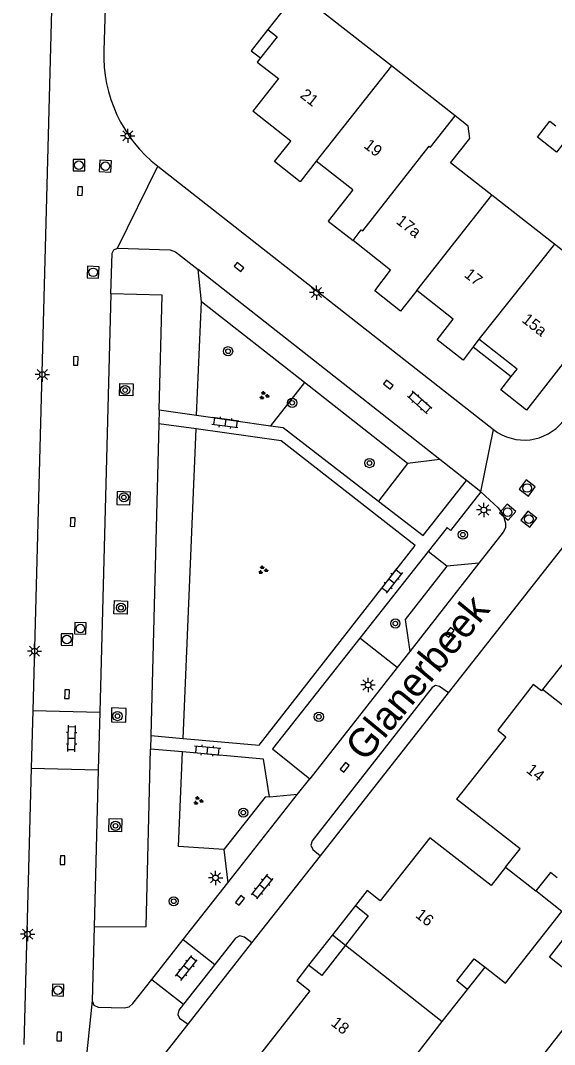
# Model space of a CAD drawing. Extents: x 131000 to 133013, y 393000 to 396501.
# Drawn here: x 131437.2 to 131483.9, y 395379.5 to 395468.8 of the extents above; entities that cross this region are included whole.
import ezdxf

# ---------------------------------------------------------------- set-up
doc = ezdxf.new("R2010")
doc.units = 0
for name, color, linetype in [('gg-afsc-erfafscheiding', 7, 'Continuous'), ('gg-anno-huisnummerreeks BGT', 7, 'Continuous'), ('gg-anno-openbare ruimte label', 7, 'Continuous'), ('gg-bbg-gedigitaliseerde bebouwing', 7, 'Continuous'), ('gg-bbg-gedigitaliseerde bijgebouw', 7, 'Continuous'), ('gg-bbg-hoofdgebouw', 7, 'Continuous'), ('gg-bbg-luifel en loopbrug', 7, 'Continuous'), ('gg-bbg-tussenscheiding', 7, 'Continuous'), ('gg-knt-verharding', 7, 'Continuous'), ('gg-knt-verharding nz', 7, 'Continuous'), ('gt-grn-groengrens', 7, 'Continuous'), ('gt-grn-vlakafsluiter', 7, 'Continuous'), ('gt-grn-weggrens', 7, 'Continuous'), ('gt-symb-boom', 7, 'Continuous'), ('gt-symb-groenvak', 7, 'Continuous'), ('gt-symb-klinker verharding', 7, 'Continuous'), ('gt-symb-kolk', 7, 'Continuous'), ('gt-symb-lichtmast', 7, 'Continuous'), ('gt-symb-rioolschacht', 7, 'Continuous')]:
    doc.layers.add(name, color=color, linetype=linetype)

# ---------------------------------------------------------------- blocks, each defined once
blk = doc.blocks.new('gt0-KOLK')
at = {"layer": 'gt-symb-kolk'}
blk.add_lwpolyline([(0, 0), (0.375, 0), (0.375, 0.4), (-0.375, 0.4), (-0.375, 0), (0, 0)], dxfattribs=at)
blk = doc.blocks.new('gt0-BOOM')
at = {"layer": 'gt-symb-boom'}
for radius in [0.4, 0.2]:
    blk.add_circle((0, 0), radius, dxfattribs=at)
blk = doc.blocks.new('gt0-LMAST')
at = {"layer": 'gt-symb-lichtmast'}
for p, q in [((-0.182, 0.173), (-0.447, 0.438)), ((-0.005, 0.246), (-0.005, 0.621)), ((0.172, 0.173), (0.437, 0.438)), ((-0.255, -0.004), (-0.63, -0.004)), ((-0.182, -0.181), (-0.447, -0.446)), ((-0.005, -0.254), (-0.005, -0.629)), ((0.437, -0.446), (0.172, -0.181)), ((0.245, -0.004), (0.62, -0.004))]:
    blk.add_line(p, q, dxfattribs=at)
blk.add_circle((-0.005, -0.004), 0.25, dxfattribs=at)
blk = doc.blocks.new('gt0-RS')
at = {"layer": 'gt-symb-rioolschacht'}
blk.add_lwpolyline([(-0.5, -0.5), (0.5, -0.5), (0.5, 0.5), (-0.5, 0.5)], close=True, dxfattribs=at)
blk.add_circle((0, 0), 0.375, dxfattribs=at)
blk = doc.blocks.new('gt0-KL1')
at = {"layer": 'gt-symb-klinker verharding'}
for p, q in [((-1.15, 0.3), (1.15, 0.3)), ((-1, -0.3), (-1, 0.3)), ((-0.5, 0.3), (-0.5, 0.45)), ((0, -0.3), (0, 0.3)), ((0.5, 0.3), (0.5, 0.45)), ((1, -0.3), (1, 0.3)), ((-1.15, -0.3), (1.15, -0.3)), ((-0.5, -0.45), (-0.5, -0.3)), ((0.5, -0.45), (0.5, -0.3))]:
    blk.add_line(p, q, dxfattribs=at)
blk = doc.blocks.new('gt0-GRVAK')
at = {"layer": 'gt-symb-groenvak'}
for p, q in [((-0.11, 0.189), (-0.228, 0.24)), ((-0.182, 0.153), (0.088, 0.153)), ((-0.091, 0.211), (-0.156, 0.322)), ((-0.047, 0.214), (-0.047, 0.393)), ((-0.004, 0.211), (0.061, 0.322)), ((0.015, 0.189), (0.133, 0.24)), ((0.262, -0.052), (0.197, 0.059)), ((0.305, -0.049), (0.305, 0.13)), ((0.349, -0.052), (0.414, 0.059)), ((-0.245, -0.228), (-0.363, -0.177)), ((-0.318, -0.264), (-0.047, -0.264)), ((-0.226, -0.206), (-0.291, -0.095)), ((-0.183, -0.203), (-0.183, -0.024)), ((-0.139, -0.206), (-0.074, -0.095)), ((-0.12, -0.228), (-0.002, -0.177)), ((0.243, -0.074), (0.125, -0.023)), ((0.17, -0.11), (0.441, -0.11)), ((0.368, -0.074), (0.486, -0.023))]:
    blk.add_line(p, q, dxfattribs=at)

msp = doc.modelspace()

# ---------------------------------------------------------------- linework, layer by layer
at = {"layer": 'gg-afsc-erfafscheiding'}
msp.add_line((131475.12, 395368.67), (131487.213, 395384.093), dxfattribs=at)
at = {"layer": 'gg-bbg-gedigitaliseerde bebouwing'}
for p, q in [((131469.612, 395464.865), (131461.395, 395471.302)), ((131475.17, 395460.51), (131469.612, 395464.865)), ((131483.846, 395449.308), (131478.391, 395453.581)), ((131489.368, 395444.983), (131483.846, 395449.308)), ((131474.056, 395381.456), (131476.26, 395384.26)), ((131471.85, 395378.65), (131474.056, 395381.456))]:
    msp.add_line(p, q, dxfattribs=at)
for points in [[(131478.391, 395453.581), (131474.787, 395456.402), (131476.453, 395458.529), (131476.315, 395459.613), (131475.17, 395460.51)], [(131479.583, 395394.938), (131480.85, 395396.548), (131475.312, 395400.872)], [(131479.583, 395394.938), (131478.332, 395393.348), (131472.958, 395397.506)], [(131484.1, 395394.01), (131483.495, 395394.482), (131482.217, 395392.859)], [(131477.791, 395386.205), (131479.584, 395384.795), (131484.509, 395391.07), (131482.217, 395392.859)], [(131476.26, 395384.26), (131475.32, 395385), (131476.849, 395386.945), (131477.791, 395386.205)]]:
    msp.add_lwpolyline(points, dxfattribs=at)
at = {"layer": 'gg-bbg-gedigitaliseerde bijgebouw'}
msp.add_lwpolyline([(131485.127, 395458.726), (131484.037, 395457.34), (131482.359, 395458.658), (131483.446, 395460.041), (131483.97, 395459.632)], dxfattribs=at)
at = {"layer": 'gg-bbg-hoofdgebouw'}
for p, q in [((131461.395, 395471.302), (131458.828, 395468.036)), ((131466.231, 395454.061), (131463.04, 395456.546)), ((131477.25, 395441.011), (131476.75, 395440.354))]:
    msp.add_line(p, q, dxfattribs=at)
for points in [[(131458.828, 395468.036), (131459.632, 395467.409), (131458.182, 395465.563)], [(131458.182, 395465.563), (131457.902, 395465.207), (131459.747, 395463.768), (131457.504, 395460.914)], [(131463.04, 395456.546), (131461.644, 395454.764), (131459.412, 395456.526), (131460.833, 395458.317), (131457.504, 395460.914)], [(131466.231, 395454.061), (131464.101, 395451.334), (131466.262, 395449.64)], [(131471.824, 395445.276), (131470.42, 395443.476), (131468.164, 395445.241), (131469.546, 395447.049), (131466.262, 395449.64)], [(131476.75, 395440.354), (131475.867, 395439.193), (131473.612, 395440.954), (131475.003, 395442.776), (131471.824, 395445.276)], [(131487.539, 395442.653), (131481.403, 395434.835), (131479.161, 395436.595), (131480.063, 395437.75)], [(131480.063, 395437.75), (131480.582, 395438.414), (131477.25, 395441.011)], [(131490.527, 395421.607), (131487.243, 395417.52), (131487.968, 395416.919), (131482.797, 395410.444)], [(131482.797, 395410.444), (131482.708, 395410.333), (131482.005, 395410.874), (131478.897, 395406.896), (131479.601, 395406.313), (131475.312, 395400.872)], [(131472.958, 395397.506), (131468.626, 395392.008), (131467.491, 395392.905), (131466.483, 395391.583)], [(131466.483, 395391.583), (131467.59, 395390.687), (131465.596, 395388.127)], [(131465.596, 395388.127), (131463.529, 395385.473), (131462.378, 395386.373)], [(131462.378, 395386.373), (131461.341, 395385.046), (131462.487, 395384.147), (131458.169, 395378.643)]]:
    msp.add_lwpolyline(points, dxfattribs=at)
at = {"layer": 'gg-bbg-luifel en loopbrug'}
for p, q in [((131476.75, 395440.354), (131480.063, 395437.75)), ((131466.483, 395391.583), (131464.464, 395389.021)), ((131464.464, 395389.021), (131462.378, 395386.373)), ((131464.464, 395389.021), (131465.596, 395388.127)), ((131476.26, 395384.26), (131477.791, 395386.205))]:
    msp.add_line(p, q, dxfattribs=at)
for points in [[(131458.828, 395468.036), (131457.38, 395466.194), (131458.182, 395465.563)], [(131487.213, 395384.093), (131483.408, 395387.088), (131485.754, 395390.069), (131489.553, 395387.078)]]:
    msp.add_lwpolyline(points, dxfattribs=at)
at = {"layer": 'gg-bbg-tussenscheiding'}
for p, q in [((131469.612, 395464.865), (131463.04, 395456.546)), ((131471.824, 395445.276), (131478.391, 395453.581)), ((131483.846, 395449.308), (131477.25, 395441.011)), ((131490.871, 395404.112), (131482.797, 395410.444)), ((131479.583, 395394.938), (131482.217, 395392.859)), ((131465.596, 395388.127), (131474.056, 395381.456))]:
    msp.add_line(p, q, dxfattribs=at)
msp.add_lwpolyline([(131466.262, 395449.64), (131466.986, 395450.56), (131467.114, 395450.466), (131472.91, 395457.87), (131473.03, 395457.78), (131475.17, 395460.51)], dxfattribs=at)
at = {"layer": 'gg-knt-verharding'}
for p, q in [((131444.965, 395481.198), (131444.49, 395466.223)), ((131440.232, 395480.534), (131438.292, 395408.618)), ((131449.21, 395456.121), (131478.528, 395433.138)), ((131453.018, 395444.291), (131452.741, 395447.091)), ((131462.018, 395437.231), (131453.018, 395444.291)), ((131471.018, 395430.17), (131462.018, 395437.231)), ((131449.342, 395434.854), (131449.311, 395433.639)), ((131449.342, 395434.854), (131452.602, 395434.386)), ((131449.311, 395433.639), (131448.612, 395406.414)), ((131452.551, 395433.186), (131449.311, 395433.639)), ((131452.602, 395434.386), (131459.059, 395433.459)), ((131473.831, 395430.53), (131471.018, 395430.17)), ((131476.17, 395428.693), (131473.831, 395430.53)), ((131477.423, 395427.709), (131476.17, 395428.693)), ((131474.593, 395410.148), (131486.399, 395425.159)), ((131472.825, 395422.475), (131466.86, 395414.92)), ((131477.25, 395421.456), (131474.444, 395421.197)), ((131471.212, 395413.765), (131470.114, 395412.366)), ((131470.114, 395412.366), (131462.487, 395402.651)), ((131438.292, 395408.618), (131438.156, 395403.57)), ((131438.292, 395408.618), (131444.141, 395408.468)), ((131448.612, 395406.414), (131448.582, 395405.234)), ((131448.612, 395406.414), (131451.417, 395406.171)), ((131451.367, 395404.987), (131448.582, 395405.234)), ((131438.156, 395403.57), (131437.506, 395379.454)), ((131438.156, 395403.57), (131444.008, 395403.42)), ((131461.426, 395401.304), (131462.487, 395402.651)), ((131458.954, 395401.072), (131461.426, 395401.304)), ((131454.964, 395396.482), (131455.333, 395393.562)), ((131457.424, 395388.317), (131463.407, 395395.925)), ((131451.437, 395388.612), (131455.333, 395393.562)), ((131443.646, 395389.724), (131443.467, 395383.27)), ((131448.703, 395385.139), (131451.437, 395388.612)), ((131451.437, 395388.612), (131454.192, 395386.445)), ((131454.192, 395386.445), (131451.467, 395382.964)), ((131448.703, 395385.139), (131451.467, 395382.964)), ((131441.948, 395368.638), (131451.853, 395381.233))]:
    msp.add_line(p, q, dxfattribs=at)
for points in [[(131445.106, 395444.966), (131445.222, 395448.519), (131445.362, 395448.829), (131445.68, 395448.95)], [(131445.68, 395448.95), (131450.28, 395448.826), (131450.746, 395448.658), (131452.741, 395447.091)], [(131449.342, 395434.854), (131449.599, 395444.85), (131445.106, 395444.966)], [(131445.873, 395436.105), (131445.901, 395437.16), (131447.065, 395437.121), (131447.044, 395436.081), (131445.873, 395436.105)], [(131451.417, 395406.171), (131458.071, 395405.593), (131471.688, 395423.011), (131459.994, 395432.145), (131452.551, 395433.186)], [(131459.059, 395433.459), (131460.173, 395433.299), (131468.496, 395426.893)], [(131468.496, 395426.893), (131472.398, 395423.891), (131476.17, 395428.693)], [(131445.624, 395426.591), (131446.782, 395426.555), (131446.817, 395427.673), (131445.665, 395427.715), (131445.624, 395426.591)], [(131477.423, 395427.709), (131474.761, 395424.325), (131474.49, 395424.584), (131472.825, 395422.475)], [(131477.423, 395427.709), (131478.924, 395426.307), (131479.363, 395425.682), (131479.592, 395424.953), (131479.566, 395424.541), (131479.382, 395424.171), (131477.25, 395421.456)], [(131474.444, 395421.197), (131470.809, 395416.564), (131471.212, 395413.765)], [(131445.376, 395417.055), (131445.417, 395418.201), (131446.571, 395418.16), (131446.537, 395417.02), (131445.376, 395417.055)], [(131466.86, 395414.92), (131459.231, 395405.257), (131462.487, 395402.651)], [(131474.593, 395410.148), (131473.828, 395410.693), (131473.478, 395410.801), (131473.17, 395410.604), (131462.683, 395397.246), (131462.564, 395396.855), (131462.754, 395396.485), (131463.407, 395395.925)], [(131445.154, 395407.621), (131446.411, 395407.593), (131446.444, 395408.784), (131445.181, 395408.829), (131445.154, 395407.621)], [(131443.646, 395389.724), (131448.185, 395389.758), (131448.582, 395405.234)], [(131458.954, 395401.072), (131458.446, 395404.358), (131451.367, 395404.987)], [(131458.954, 395401.072), (131458.58, 395401.037), (131454.964, 395396.482)], [(131446.067, 395398.043), (131446.086, 395399.119), (131444.931, 395399.159), (131444.893, 395398.084), (131446.067, 395398.043)], [(131457.424, 395388.317), (131456.772, 395388.828), (131456.366, 395388.948), (131455.988, 395388.739), (131454.192, 395386.445)], [(131443.467, 395383.27), (131443.616, 395382.882), (131443.996, 395382.714), (131446.277, 395382.666), (131446.703, 395382.757), (131447.042, 395383.029), (131448.703, 395385.139)], [(131451.467, 395382.964), (131451.058, 395382.441), (131450.95, 395382.079), (131451.12, 395381.742), (131451.853, 395381.233)]]:
    msp.add_lwpolyline(points, dxfattribs=at)
for centre, radius, start, end in [((131456.823, 395465.832), 12.339, 178.18177, 231.90541), ((131481.201, 395436.547), 4.332, 231.90061, 321.81541)]:
    msp.add_arc(centre, radius, start, end, dxfattribs=at)
at = {"layer": 'gg-knt-verharding nz'}
for p, q in [((131473.831, 395430.53), (131452.741, 395447.091)), ((131445.106, 395444.966), (131444.141, 395408.468)), ((131477.25, 395421.456), (131471.212, 395413.765)), ((131444.141, 395408.468), (131444.008, 395403.42)), ((131444.008, 395403.42), (131443.646, 395389.724)), ((131455.333, 395393.562), (131461.426, 395401.304))]:
    msp.add_line(p, q, dxfattribs=at)
at = {"layer": 'gt-grn-groengrens'}
for p, q in [((131452.602, 395434.386), (131453.018, 395444.291)), ((131462.018, 395437.231), (131459.059, 395433.459)), ((131451.417, 395406.171), (131452.551, 395433.186)), ((131471.018, 395430.17), (131468.496, 395426.893)), ((131474.444, 395421.197), (131472.825, 395422.475)), ((131470.114, 395412.366), (131466.86, 395414.92))]:
    msp.add_line(p, q, dxfattribs=at)
msp.add_lwpolyline([(131454.964, 395396.482), (131451.02, 395396.74), (131451.367, 395404.987)], dxfattribs=at)
at = {"layer": 'gt-grn-vlakafsluiter'}
for p, q in [((131463.407, 395395.925), (131474.593, 395410.148)), ((131451.853, 395381.233), (131457.424, 395388.317))]:
    msp.add_line(p, q, dxfattribs=at)
at = {"layer": 'gt-grn-weggrens'}
for p, q in [((131445.68, 395448.95), (131449.21, 395456.121)), ((131477.423, 395427.709), (131478.528, 395433.138)), ((131443.467, 395383.27), (131441.948, 395368.638))]:
    msp.add_line(p, q, dxfattribs=at)

# ---------------------------------------------------------------- block references
at = {"layer": 'gt-symb-boom'}
for p in [(131455.352, 395439.968), (131446.363, 395436.58), (131460.943, 395435.467), (131467.701, 395430.203), (131446.25, 395427.217), (131475.848, 395423.957), (131445.992, 395417.578), (131469.957, 395416.203), (131445.693, 395408.12), (131463.275, 395408.061), (131456.682, 395399.695), (131445.515, 395398.543), (131450.603, 395391.957)]:
    msp.add_blockref('gt0-BOOM', p, dxfattribs=at)
at = {"layer": 'gt-symb-groenvak'}
for p in [(131458.493, 395436.103), (131458.384, 395420.868), (131452.728, 395400.736)]:
    msp.add_blockref('gt0-GRVAK', p, dxfattribs=at)
at = {"layer": 'gt-symb-klinker verharding'}
for p, rotation in [((131472.075, 395435.5), 138.44738685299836), ((131455.103, 395433.727), 172.18581914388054), ((131469.63, 395419.933), -127.52317188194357), ((131441.689, 395406.171), 88.5679038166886), ((131453.548, 395405.126), -5.334440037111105), ((131458.318, 395393.243), -128.54346271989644), ((131451.712, 395386.124), 51.778443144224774)]:
    msp.add_blockref('gt0-KL1', p, dxfattribs=dict(at, rotation=rotation))
at = {"layer": 'gt-symb-kolk'}
for p, rotation in [((131442.622, 395453.942), 88.22439947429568), ((131456.18, 395447.16), -38.25701687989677), ((131441.847, 395439.126), -91.77560052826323), ((131469.218, 395436.894), -38.17653760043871), ((131441.578, 395425.061), -91.71835800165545), ((131474.552, 395415.551), -128.25701687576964), ((131441.078, 395410.043), -91.54661029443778), ((131465.372, 395403.773), -128.17653760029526), ((131440.693, 395395.551), -91.60386277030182), ((131456.242, 395392.16), -127.93526324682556), ((131440.4, 395380.154), -91.54661029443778)]:
    msp.add_blockref('gt0-KOLK', p, dxfattribs=dict(at, rotation=rotation))
at = {"layer": 'gt-symb-lichtmast'}
for p in [(131446.595, 395458.773), (131463.082, 395445.097), (131439.131, 395437.937), (131477.679, 395426.114), (131438.449, 395413.799), (131467.579, 395410.839), (131454.258, 395394.004), (131437.848, 395389.092)]:
    msp.add_blockref('gt0-LMAST', p, dxfattribs=at)
at = {"layer": 'gt-symb-rioolschacht'}
for p, rotation in [((131442.325, 395456.201), 90), ((131444.633, 395456.116), 86.73114704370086), ((131443.563, 395446.856), 87.36361809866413), ((131481.478, 395428.029), 53.542789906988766), ((131479.767, 395425.925), 139.62237023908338), ((131481.608, 395425.301), 52.431407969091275), ((131442.449, 395415.776), 87.93618027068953), ((131441.276, 395414.797), 88.85423716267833), ((131440.492, 395384.204), 88.16532707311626)]:
    msp.add_blockref('gt0-RS', p, dxfattribs=dict(at, rotation=rotation))

# ---------------------------------------------------------------- texts
at = {"layer": 'gg-anno-huisnummerreeks BGT'}
for s, rotation, p in [('21', 322, (131461.566, 395462.185)), ('19', 322.1, (131467.135, 395457.792)), ('17a', 321.7, (131469.957, 395451.182)), ('17', 321.8, (131475.901, 395446.522)), ('15a', 322.1, (131480.933, 395442.577)), ('14', 321.7, (131481.308, 395403.273)), ('16', 321.7, (131471.64, 395390.626)), ('18', 321.9, (131464.262, 395381.186))]:
    msp.add_text(s, height=1, rotation=rotation, dxfattribs=at).set_placement(p)
at = {"layer": 'gg-anno-openbare ruimte label'}
msp.add_text('Glanerbeek', height=2.5, rotation=50.5, dxfattribs=at).set_placement((131467.326, 395404.04))

doc.saveas('drawing.dxf')
